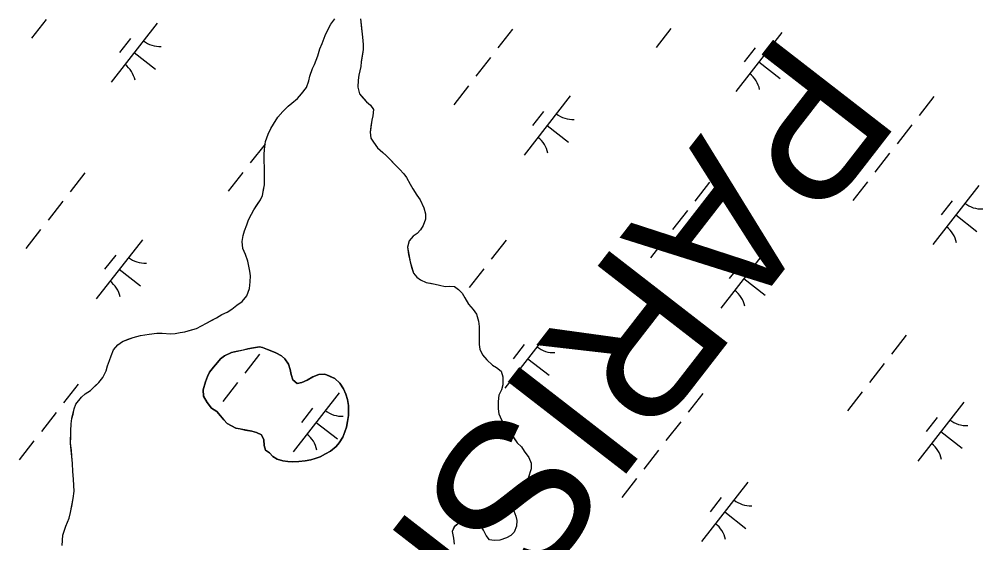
# Model space of a CAD drawing. Extents: x 3888273 to 3909528, y 158682 to 181032.
# Drawn here: x 3895427 to 3896070, y 165870 to 166219 of the extents above; entities that cross this region are included whole.
import ezdxf

# ---------------------------------------------------------------- set-up
doc = ezdxf.new("R2010")
doc.units = 0
for name, color, linetype in [('V-TOPO-GNAM-IDEN', 7, 'Continuous'), ('V-TOPO-SHOR', 7, 'Continuous'), ('V-WETL-SWMP', 7, 'Continuous')]:
    doc.layers.add(name, color=color, linetype=linetype)

msp = doc.modelspace()

# ---------------------------------------------------------------- linework, layer by layer
at = {"layer": 'V-TOPO-SHOR'}
for points in [[(3895468.75, 165966.61), (3895471.26, 165968.85), (3895474.77, 165971.07), (3895477.78, 165974.04), (3895480.29, 165976.52), (3895483.06, 165979.75), (3895485.34, 165984.22), (3895486.11, 165987.46), (3895487.38, 165991.2), (3895488.65, 165994.18), (3895490.18, 165998.17), (3895492.94, 166001.64), (3895496.2, 166003.87), (3895499.96, 166005.34), (3895503.21, 166006.57), (3895508.21, 166007.78), (3895513.96, 166008.74), (3895518.96, 166009.45), (3895522.7, 166009.43), (3895528.19, 166008.89), (3895531.18, 166009.12), (3895534.68, 166009.85), (3895537.68, 166010.33), (3895542.18, 166011.54), (3895545.43, 166012.52), (3895548.94, 166014.24), (3895552.19, 166015.97), (3895556.2, 166018.19), (3895558.96, 166019.67), (3895562.47, 166021.89), (3895565.97, 166023.36), (3895568.98, 166025.34), (3895572.49, 166028.06), (3895576, 166030.53), (3895579.02, 166034.25), (3895580.81, 166039.23), (3895581.33, 166043.72), (3895581.61, 166047.71), (3895581.13, 166050.71), (3895579.68, 166057.46), (3895578.21, 166061.96), (3895576.5, 166065.97), (3895576.03, 166070.46), (3895576.55, 166074.46), (3895577.57, 166077.69), (3895579.1, 166081.68), (3895580.12, 166084.91), (3895582.14, 166088.89), (3895583.66, 166091.63), (3895586.18, 166095.36), (3895588.2, 166098.33), (3895589.46, 166101.32), (3895590.24, 166105.31), (3895590.76, 166108.3), (3895590.79, 166112.79), (3895590.81, 166116.54), (3895590.84, 166120.03), (3895590.62, 166124.28), (3895590.65, 166128.52), (3895590.92, 166132.01), (3895591.45, 166137.25), (3895593.24, 166142.23), (3895595.01, 166145.96), (3895596.77, 166148.94), (3895599.8, 166153.42), (3895603.08, 166157.39), (3895606.59, 166160.86), (3895609.1, 166162.84), (3895612.87, 166166.06), (3895615.63, 166169.03), (3895618.91, 166173.25), (3895620.43, 166177.74), (3895621.2, 166180.97), (3895622.98, 166185.95), (3895624.25, 166188.69), (3895626.54, 166194.42), (3895627.82, 166199.15), (3895629.34, 166202.63), (3895631.37, 166208.11), (3895633.15, 166211.84), (3895635.17, 166215.57), (3895637.69, 166219.05)], [(3895654.91, 166219.18), (3895655.61, 166212.69), (3895656.32, 166206.94), (3895656.79, 166201.95), (3895656.77, 166198.7), (3895656.25, 166195.46), (3895655.46, 166190.48), (3895655.19, 166187.23), (3895653.9, 166181.5), (3895653.38, 166178.26), (3895653.1, 166173.52), (3895654.32, 166169.02), (3895656.55, 166166.51), (3895659.02, 166163.74)], [(3895659.02, 166163.74), (3895661.5, 166161.48), (3895663.48, 166158.72), (3895663.2, 166154.48), (3895662.44, 166151.49), (3895661.91, 166147.25), (3895661.38, 166143.51), (3895661.85, 166139.52), (3895663.58, 166136.76), (3895666.3, 166133), (3895669.78, 166129.98), (3895672.01, 166127.96), (3895674.49, 166125.45), (3895677.21, 166122.69), (3895680.93, 166118.92), (3895683.91, 166115.65), (3895685.64, 166113.15), (3895688.1, 166108.89), (3895689.83, 166105.63), (3895692.54, 166101.37), (3895694.77, 166098.36), (3895697.23, 166093.1), (3895698.2, 166089.1), (3895698.18, 166085.36), (3895696.65, 166081.12), (3895694.88, 166078.39), (3895692.62, 166075.91), (3895690.11, 166074.18), (3895687.35, 166070.96), (3895686.32, 166066.72), (3895687.03, 166061.97), (3895688, 166056.98), (3895689.22, 166052.72), (3895690.2, 166049.47), (3895692.42, 166046.71), (3895694.91, 166044.95), (3895698.64, 166043.17), (3895701.63, 166042.65), (3895704.62, 166042.14), (3895707.61, 166041.36), (3895711.35, 166040.59), (3895714.35, 166040.82), (3895717.59, 166040.55), (3895720.32, 166038.54), (3895722.8, 166036.02), (3895724.52, 166033.01), (3895726.99, 166028.76), (3895729.96, 166025.24), (3895732.19, 166021.98), (3895733.66, 166017.48), (3895734.13, 166013.73), (3895734.1, 166008.74), (3895734.07, 166005.49), (3895734.05, 166001.75), (3895734.53, 165998.75), (3895736.25, 165995), (3895739.22, 165991.48), (3895742.94, 165987.96), (3895745.68, 165986.45), (3895748.65, 165983.93), (3895749.87, 165980.18), (3895749.84, 165974.94), (3895749.07, 165971.45), (3895747.29, 165967.97), (3895746.77, 165963.73), (3895746.74, 165958.98), (3895747.21, 165955.49), (3895748.93, 165951.48), (3895750.66, 165948.23), (3895752.88, 165945.22), (3895754.86, 165942.71), (3895757.08, 165939.45), (3895759.31, 165936.19), (3895762.28, 165933.42), (3895764.01, 165930.67), (3895767.23, 165926.4), (3895768.7, 165922.65), (3895768.68, 165918.9), (3895766.64, 165912.68), (3895764.87, 165910.19), (3895761.35, 165905.72), (3895759.58, 165902.49), (3895757.56, 165898.76), (3895756.79, 165895.52), (3895757.25, 165890.78), (3895758.48, 165887.27), (3895759.21, 165884.27), (3895758.93, 165880.53), (3895757.41, 165876.55), (3895755.15, 165874.32), (3895752.39, 165872.84), (3895747.89, 165871.12), (3895744.14, 165870.9), (3895740.9, 165871.42), (3895738.67, 165874.43), (3895736.95, 165877.94), (3895734.97, 165880.94), (3895733, 165883.7), (3895728.77, 165885.73), (3895724.77, 165885.26), (3895721.01, 165883.04)], [(3895583.53, 165999.53), (3895579.78, 165998.81), (3895576.53, 165998.08), (3895572.03, 165997.11), (3895568.78, 165996.39), (3895564.27, 165994.17), (3895561.52, 165992.19), (3895559.5, 165989.71), (3895556.74, 165986.74), (3895554.22, 165983.26), (3895552.95, 165980.52), (3895551.43, 165976.79), (3895549.89, 165971.55), (3895550.12, 165967.31), (3895552.58, 165963.05), (3895555.55, 165959.29), (3895559.03, 165957.02), (3895561.51, 165954.26), (3895563.74, 165951.49), (3895565.96, 165948.98), (3895568.95, 165947.46), (3895571.69, 165945.95), (3895574.68, 165945.43), (3895578.17, 165944.66), (3895582.4, 165943.88), (3895585.64, 165943.11), (3895588.88, 165941.59), (3895590.35, 165938.08), (3895590.58, 165934.34), (3895591.55, 165931.34), (3895594.29, 165929.57), (3895596.52, 165927.06), (3895599.25, 165925.3), (3895602.99, 165924.27), (3895606.48, 165923.75), (3895609.47, 165923.48), (3895613.71, 165923.7), (3895617.96, 165924.17), (3895621.71, 165924.89), (3895624.71, 165925.62), (3895627.96, 165926.85), (3895631.47, 165928.82), (3895634.98, 165930.54), (3895638.74, 165933.76), (3895640.76, 165936.24), (3895643.02, 165939.97), (3895644.55, 165943.46), (3895645.57, 165946.69), (3895646.34, 165950.43), (3895646.87, 165954.42), (3895646.89, 165957.67), (3895646.91, 165961.16), (3895646.19, 165965.16), (3895645.22, 165968.66), (3895643.49, 165972.17), (3895641.02, 165975.93), (3895637.8, 165979.19), (3895634.82, 165980.46), (3895631.08, 165981.99), (3895627.09, 165981.76), (3895623.08, 165980.29), (3895619.33, 165978.07), (3895615.82, 165976.35), (3895612.57, 165975.87), (3895609.84, 165978.14), (3895608.62, 165981.89), (3895607.89, 165985.14), (3895606.92, 165988.64), (3895604.45, 165992.15), (3895602.21, 165994.16), (3895598.48, 165996.18), (3895595.75, 165997.45), (3895592.76, 165998.47), (3895589.52, 165999.74), (3895587.53, 166000.25), (3895583.53, 165999.53)], [(3895455.84, 165867.62), (3895456.12, 165871.11), (3895456.39, 165874.6), (3895458.43, 165880.58), (3895460.46, 165885.8), (3895461.48, 165889.79), (3895462.52, 165895.03), (3895463.29, 165899.01), (3895463.83, 165904), (3895463.6, 165907.5), (3895463.38, 165911.99), (3895462.92, 165916.99), (3895462.71, 165922.48), (3895462.24, 165927.23), (3895462.02, 165930.97), (3895461.55, 165935.97), (3895461.58, 165939.96), (3895461.6, 165944.2), (3895461.89, 165948.94), (3895462.41, 165952.43), (3895463.18, 165955.42), (3895463.95, 165958.91), (3895464.97, 165961.9), (3895468.75, 165966.61)], [(3895721.01, 165883.04), (3895717.49, 165880.07), (3895715.98, 165877.08), (3895716.95, 165872.58), (3895717.42, 165868.58)]]:
    msp.add_lwpolyline(points, dxfattribs=at)
at = {"layer": 'V-WETL-SWMP'}
for p, q in [((3895445.2, 166218.8), (3895435.37, 166206.18)), ((3895635.17, 166215.57), (3895637.69, 166219.05)), ((3895654.91, 166219.18), (3895656.32, 166206.94)), ((3895519.34, 166216.33), (3895488.64, 166176.87)), ((3895633.15, 166211.84), (3895635.17, 166215.57)), ((3895756.4, 166212.34), (3895746.58, 166199.71)), ((3895861.87, 166212.58), (3895852.04, 166199.95)), ((3895501.58, 166206.07), (3895494.21, 166196.6)), ((3895629.34, 166202.63), (3895631.37, 166208.11)), ((3895631.37, 166208.11), (3895633.15, 166211.84)), ((3895656.32, 166206.94), (3895656.79, 166201.95)), ((3895936.01, 166210.11), (3895905.3, 166170.64)), ((3895627.82, 166199.15), (3895629.34, 166202.63)), ((3895656.79, 166201.95), (3895656.77, 166198.7)), ((3895918.25, 166199.85), (3895910.88, 166190.38)), ((3895503.99, 166196.6), (3895518.19, 166185.55)), ((3895624.25, 166188.69), (3895626.54, 166194.42)), ((3895626.54, 166194.42), (3895627.82, 166199.15)), ((3895656.77, 166198.7), (3895655.46, 166190.48)), ((3895741.66, 166193.39), (3895731.84, 166180.77)), ((3895622.98, 166185.95), (3895624.25, 166188.69)), ((3895655.19, 166187.23), (3895653.9, 166181.5)), ((3895655.46, 166190.48), (3895655.19, 166187.23)), ((3895920.66, 166190.37), (3895934.86, 166179.32)), ((3895620.43, 166177.74), (3895621.2, 166180.97)), ((3895621.2, 166180.97), (3895622.98, 166185.95)), ((3895653.9, 166181.5), (3895653.38, 166178.26)), ((3895618.91, 166173.25), (3895620.43, 166177.74)), ((3895653.38, 166178.26), (3895653.1, 166173.52)), ((3895726.93, 166174.45), (3895717.1, 166161.82)), ((3895612.87, 166166.06), (3895615.63, 166169.03)), ((3895615.63, 166169.03), (3895618.91, 166173.25)), ((3895653.1, 166173.52), (3895654.32, 166169.02)), ((3895654.32, 166169.02), (3895659.02, 166163.74)), ((3895794.77, 166167.66), (3895764.06, 166128.19)), ((3896037.36, 166167.26), (3896027.53, 166154.63)), ((3895603.07, 166157.39), (3895606.59, 166160.86)), ((3895606.59, 166160.86), (3895609.1, 166162.84)), ((3895609.1, 166162.84), (3895612.87, 166166.06)), ((3895659.02, 166163.74), (3895661.5, 166161.48)), ((3895661.5, 166161.48), (3895663.48, 166158.72)), ((3895599.8, 166153.42), (3895603.07, 166157.39)), ((3895663.2, 166154.48), (3895662.44, 166151.49)), ((3895663.48, 166158.72), (3895663.2, 166154.48)), ((3895777.01, 166157.4), (3895769.64, 166147.93)), ((3895595.01, 166145.96), (3895596.78, 166148.94)), ((3895596.78, 166148.94), (3895599.8, 166153.42)), ((3895662.44, 166151.49), (3895661.38, 166143.51)), ((3895779.41, 166147.93), (3895793.62, 166136.87)), ((3896022.62, 166148.32), (3896012.8, 166135.69)), ((3895591.46, 166137.25), (3895593.24, 166142.23)), ((3895593.24, 166142.23), (3895595.01, 166145.96)), ((3895661.38, 166143.51), (3895661.85, 166139.52)), ((3895591.22, 166135.6), (3895581.39, 166122.97)), ((3895590.92, 166132.01), (3895591.46, 166137.25)), ((3895661.85, 166139.52), (3895663.58, 166136.76)), ((3895663.58, 166136.76), (3895666.3, 166133)), ((3895590.65, 166128.52), (3895590.92, 166132.01)), ((3895666.3, 166133), (3895672.01, 166127.96)), ((3896007.88, 166129.38), (3895998.06, 166116.75)), ((3895590.62, 166124.28), (3895590.65, 166128.52)), ((3895590.84, 166120.03), (3895590.62, 166124.28)), ((3895672.01, 166127.96), (3895680.93, 166118.92)), ((3895471.02, 166116.42), (3895461.19, 166103.79)), ((3895576.48, 166116.66), (3895566.65, 166104.03)), ((3895590.76, 166108.3), (3895590.84, 166120.03)), ((3895680.93, 166118.92), (3895683.91, 166115.65)), ((3895683.91, 166115.65), (3895685.64, 166113.15)), ((3895685.64, 166113.15), (3895688.1, 166108.89)), ((3895887.68, 166110.19), (3895877.86, 166097.56)), ((3895993.15, 166110.43), (3895983.32, 166097.81)), ((3895589.46, 166101.32), (3895590.76, 166108.3)), ((3895688.1, 166108.89), (3895689.83, 166105.63)), ((3895689.83, 166105.63), (3895692.54, 166101.37)), ((3896067.29, 166107.96), (3896036.58, 166068.5)), ((3895456.28, 166097.48), (3895446.45, 166084.85)), ((3895583.66, 166091.63), (3895588.2, 166098.33)), ((3895588.2, 166098.33), (3895589.46, 166101.32)), ((3895692.54, 166101.37), (3895694.77, 166098.36)), ((3895694.77, 166098.36), (3895697.23, 166093.1)), ((3896049.53, 166097.7), (3896042.16, 166088.23)), ((3895582.14, 166088.89), (3895583.66, 166091.63)), ((3895697.23, 166093.1), (3895698.2, 166089.1)), ((3895872.95, 166091.25), (3895863.12, 166078.62)), ((3895579.1, 166081.67), (3895580.12, 166084.91)), ((3895580.12, 166084.91), (3895582.14, 166088.89)), ((3895698.18, 166085.36), (3895696.65, 166081.12)), ((3895698.2, 166089.1), (3895698.18, 166085.36)), ((3896051.94, 166088.23), (3896066.14, 166077.18)), ((3895441.54, 166078.53), (3895431.71, 166065.91)), ((3895576.55, 166074.45), (3895577.57, 166077.69)), ((3895577.57, 166077.69), (3895579.1, 166081.67)), ((3895694.88, 166078.39), (3895692.62, 166075.91)), ((3895696.65, 166081.12), (3895694.88, 166078.39)), ((3895509.38, 166071.74), (3895478.68, 166032.28)), ((3895576.03, 166070.46), (3895576.55, 166074.45)), ((3895687.35, 166070.96), (3895686.32, 166066.72)), ((3895690.11, 166074.18), (3895687.35, 166070.96)), ((3895692.62, 166075.91), (3895690.11, 166074.18)), ((3895751.97, 166071.34), (3895742.15, 166058.71)), ((3895858.21, 166072.31), (3895848.38, 166059.68)), ((3895576.5, 166065.97), (3895576.03, 166070.46)), ((3895578.21, 166061.96), (3895576.5, 166065.97)), ((3895686.32, 166066.72), (3895687.04, 166061.97)), ((3895926.05, 166065.51), (3895895.34, 166026.05)), ((3895491.62, 166061.48), (3895484.25, 166052.01)), ((3895579.68, 166057.46), (3895578.21, 166061.96)), ((3895687.04, 166061.97), (3895688, 166056.97)), ((3895494.03, 166052.01), (3895508.23, 166040.95)), ((3895581.13, 166050.71), (3895579.68, 166057.46)), ((3895688, 166056.97), (3895690.2, 166049.47)), ((3895737.23, 166052.4), (3895727.41, 166039.77)), ((3895908.29, 166055.25), (3895900.92, 166045.78)), ((3895581.61, 166047.71), (3895581.13, 166050.71)), ((3895581.33, 166043.72), (3895581.61, 166047.71)), ((3895690.2, 166049.47), (3895692.42, 166046.71)), ((3895692.42, 166046.71), (3895694.91, 166044.95)), ((3895910.7, 166045.78), (3895924.9, 166034.73)), ((3895579.02, 166034.25), (3895580.81, 166039.23)), ((3895580.81, 166039.23), (3895581.33, 166043.72)), ((3895694.91, 166044.95), (3895698.64, 166043.17)), ((3895698.64, 166043.17), (3895704.62, 166042.14)), ((3895704.62, 166042.14), (3895707.61, 166041.37)), ((3895707.61, 166041.37), (3895711.35, 166040.59)), ((3895711.35, 166040.59), (3895714.35, 166040.82)), ((3895714.35, 166040.82), (3895717.59, 166040.55)), ((3895717.59, 166040.55), (3895720.32, 166038.53)), ((3895576, 166030.53), (3895579.02, 166034.25)), ((3895720.32, 166038.53), (3895722.8, 166036.02)), ((3895722.8, 166036.02), (3895726.99, 166028.76)), ((3895568.98, 166025.34), (3895572.49, 166028.06)), ((3895572.49, 166028.06), (3895576, 166030.53)), ((3895726.99, 166028.76), (3895729.96, 166025.24)), ((3895548.94, 166014.24), (3895558.96, 166019.66)), ((3895558.96, 166019.66), (3895562.47, 166021.89)), ((3895562.47, 166021.89), (3895565.97, 166023.36)), ((3895565.97, 166023.36), (3895568.98, 166025.34)), ((3895729.96, 166025.24), (3895732.19, 166021.98)), ((3895732.19, 166021.98), (3895733.66, 166017.48)), ((3895545.43, 166012.52), (3895548.94, 166014.24)), ((3895733.66, 166017.48), (3895734.13, 166013.73)), ((3895734.13, 166013.73), (3895734.05, 166001.75)), ((3895496.2, 166003.87), (3895503.21, 166006.57)), ((3895503.21, 166006.57), (3895508.21, 166007.78)), ((3895508.21, 166007.78), (3895513.96, 166008.74)), ((3895513.96, 166008.74), (3895518.96, 166009.45)), ((3895518.96, 166009.45), (3895522.7, 166009.43)), ((3895522.7, 166009.43), (3895528.19, 166008.89)), ((3895528.19, 166008.89), (3895531.18, 166009.12)), ((3895531.18, 166009.12), (3895534.68, 166009.85)), ((3895534.68, 166009.85), (3895537.68, 166010.32)), ((3895537.68, 166010.32), (3895545.43, 166012.52)), ((3895781.9, 166012.04), (3895751.2, 165972.58)), ((3896018.96, 166008.05), (3896009.14, 165995.42)), ((3895490.18, 165998.17), (3895492.94, 166001.64)), ((3895492.94, 166001.64), (3895496.2, 166003.87)), ((3895734.05, 166001.75), (3895734.53, 165998.75)), ((3895764.15, 166001.78), (3895756.78, 165992.31)), ((3895487.38, 165991.2), (3895488.65, 165994.18)), ((3895488.65, 165994.18), (3895490.18, 165998.17)), ((3895587.56, 165995.33), (3895577.73, 165982.7)), ((3895734.53, 165998.75), (3895736.25, 165995)), ((3895736.25, 165995), (3895739.22, 165991.48)), ((3895485.34, 165984.22), (3895486.11, 165987.46)), ((3895486.11, 165987.46), (3895487.38, 165991.2)), ((3895739.22, 165991.48), (3895742.94, 165987.96)), ((3895742.94, 165987.96), (3895745.67, 165986.45)), ((3895766.55, 165992.31), (3895780.76, 165981.26)), ((3896004.23, 165989.11), (3895994.4, 165976.48)), ((3895483.06, 165979.75), (3895485.34, 165984.22)), ((3895745.67, 165986.45), (3895748.65, 165983.93)), ((3895748.65, 165983.93), (3895749.87, 165980.18)), ((3895466.59, 165975.42), (3895456.76, 165962.79)), ((3895474.77, 165971.07), (3895480.29, 165976.52)), ((3895480.29, 165976.52), (3895483.06, 165979.75)), ((3895572.82, 165976.39), (3895562.99, 165963.76)), ((3895749.84, 165974.94), (3895749.07, 165971.45)), ((3895749.87, 165980.18), (3895749.84, 165974.94)), ((3895468.75, 165966.62), (3895471.26, 165968.85)), ((3895471.26, 165968.85), (3895474.77, 165971.07)), ((3895640.66, 165969.59), (3895609.96, 165930.13)), ((3895747.29, 165967.97), (3895746.77, 165963.73)), ((3895749.07, 165971.45), (3895747.29, 165967.97)), ((3895883.25, 165969.2), (3895873.43, 165956.57)), ((3895989.49, 165970.16), (3895979.66, 165957.54)), ((3895463.95, 165958.91), (3895464.97, 165961.9)), ((3895464.97, 165961.9), (3895468.75, 165966.62)), ((3895746.77, 165963.73), (3895746.73, 165958.98)), ((3896057.33, 165963.37), (3896026.62, 165923.91)), ((3895451.85, 165956.48), (3895442.02, 165943.85)), ((3895462.41, 165952.43), (3895463.95, 165958.91)), ((3895622.9, 165959.34), (3895615.53, 165949.86)), ((3895746.73, 165958.98), (3895747.21, 165955.49)), ((3895747.21, 165955.49), (3895748.93, 165951.48)), ((3895461.6, 165944.2), (3895461.89, 165948.94)), ((3895461.89, 165948.94), (3895462.41, 165952.43)), ((3895625.31, 165949.86), (3895639.52, 165938.81)), ((3895748.93, 165951.48), (3895750.66, 165948.23)), ((3895868.52, 165950.25), (3895858.69, 165937.63)), ((3896039.57, 165953.11), (3896032.2, 165943.64)), ((3895461.55, 165935.97), (3895461.6, 165944.2)), ((3895750.66, 165948.23), (3895754.86, 165942.71)), ((3895754.86, 165942.71), (3895759.31, 165936.19)), ((3896041.98, 165943.64), (3896056.18, 165932.58)), ((3895437.11, 165937.54), (3895427.28, 165924.91)), ((3895462.71, 165922.48), (3895461.55, 165935.97)), ((3895759.31, 165936.19), (3895762.29, 165933.42)), ((3895762.29, 165933.42), (3895764.01, 165930.66)), ((3895764.01, 165930.66), (3895767.23, 165926.4)), ((3895853.78, 165931.31), (3895843.95, 165918.68)), ((3895767.23, 165926.4), (3895768.7, 165922.65)), ((3895462.92, 165916.99), (3895462.71, 165922.48)), ((3895463.38, 165911.99), (3895462.92, 165916.99)), ((3895768.68, 165918.9), (3895766.64, 165912.68)), ((3895768.7, 165922.65), (3895768.68, 165918.9)), ((3895463.83, 165904), (3895463.38, 165911.99)), ((3895764.87, 165910.19), (3895761.35, 165905.72)), ((3895766.64, 165912.68), (3895764.87, 165910.19)), ((3895839.04, 165912.37), (3895829.21, 165899.74)), ((3895463.29, 165899.01), (3895463.83, 165904)), ((3895761.35, 165905.72), (3895757.56, 165898.76)), ((3895913.18, 165909.9), (3895882.48, 165870.44)), ((3895461.48, 165889.79), (3895463.29, 165899.01)), ((3895757.56, 165898.76), (3895756.79, 165895.52)), ((3895895.43, 165899.64), (3895888.06, 165890.17)), ((3895756.79, 165895.52), (3895757.25, 165890.78)), ((3895458.43, 165880.58), (3895460.46, 165885.81)), ((3895460.46, 165885.81), (3895461.48, 165889.79)), ((3895724.77, 165885.26), (3895721.01, 165883.04)), ((3895728.77, 165885.73), (3895724.77, 165885.26)), ((3895733, 165883.7), (3895728.77, 165885.73)), ((3895757.25, 165890.78), (3895758.48, 165887.27)), ((3895758.48, 165887.27), (3895759.21, 165884.27)), ((3895897.83, 165890.17), (3895912.04, 165879.11)), ((3895456.39, 165874.6), (3895458.43, 165880.58)), ((3895717.5, 165880.07), (3895715.98, 165877.08)), ((3895721.01, 165883.04), (3895717.5, 165880.07)), ((3895734.97, 165880.94), (3895733, 165883.7)), ((3895736.95, 165877.94), (3895734.97, 165880.94)), ((3895758.93, 165880.53), (3895757.41, 165876.55)), ((3895759.21, 165884.27), (3895758.93, 165880.53)), ((3895455.84, 165867.62), (3895456.39, 165874.6)), ((3895715.98, 165877.08), (3895716.95, 165872.58)), ((3895716.95, 165872.58), (3895717.42, 165868.58)), ((3895738.67, 165874.43), (3895736.95, 165877.94)), ((3895740.9, 165871.42), (3895738.67, 165874.43)), ((3895752.39, 165872.84), (3895747.88, 165871.12)), ((3895755.14, 165874.32), (3895752.39, 165872.84)), ((3895757.41, 165876.55), (3895755.14, 165874.32)), ((3895744.14, 165870.9), (3895740.9, 165871.42)), ((3895747.88, 165871.12), (3895744.14, 165870.9))]:
    msp.add_line(p, q, dxfattribs=at)
msp.add_lwpolyline([(3895579.78, 165998.81), (3895583.53, 165999.53), (3895587.53, 166000.25), (3895589.52, 165999.74), (3895592.76, 165998.47), (3895595.75, 165997.45), (3895598.48, 165996.18), (3895602.21, 165994.16), (3895604.45, 165992.15), (3895606.92, 165988.64), (3895607.89, 165985.14), (3895608.62, 165981.89), (3895609.84, 165978.14), (3895612.57, 165975.87), (3895615.82, 165976.35), (3895619.33, 165978.07), (3895623.08, 165980.29), (3895627.09, 165981.76), (3895631.08, 165981.99), (3895637.8, 165979.19), (3895641.02, 165975.93), (3895643.5, 165972.17), (3895645.22, 165968.66), (3895646.19, 165965.16), (3895646.91, 165961.16), (3895646.87, 165954.42), (3895646.34, 165950.43), (3895645.57, 165946.7), (3895644.55, 165943.46), (3895643.03, 165939.97), (3895640.75, 165936.24), (3895638.74, 165933.76), (3895634.98, 165930.54), (3895631.47, 165928.82), (3895627.96, 165926.85), (3895624.71, 165925.62), (3895621.71, 165924.89), (3895617.96, 165924.17), (3895613.71, 165923.7), (3895609.47, 165923.48), (3895606.48, 165923.75), (3895602.99, 165924.27), (3895599.25, 165925.3), (3895596.52, 165927.06), (3895594.29, 165929.57), (3895591.55, 165931.34), (3895590.58, 165934.34), (3895590.35, 165938.08), (3895588.88, 165941.59), (3895585.64, 165943.11), (3895582.4, 165943.88), (3895571.69, 165945.95), (3895565.96, 165948.98), (3895563.74, 165951.49), (3895561.51, 165954.26), (3895559.03, 165957.02), (3895555.55, 165959.29), (3895552.58, 165963.05), (3895550.12, 165967.31), (3895549.9, 165971.55), (3895551.43, 165976.79), (3895552.95, 165980.52), (3895554.22, 165983.26), (3895556.74, 165986.73), (3895559.5, 165989.71), (3895561.52, 165992.19), (3895564.28, 165994.17), (3895568.78, 165996.39)], close=True, dxfattribs=at)
for centre, start, end in [((3895521.14, 166218.25), 231.34298, 272.88664), ((3895937.81, 166212.03), 231.34298, 272.88664), ((3895487.21, 166174.65), 11.34298, 52.88663), ((3895903.88, 166168.43), 11.34298, 52.88663), ((3895796.56, 166169.58), 231.34298, 272.88664), ((3895762.64, 166125.98), 11.34298, 52.88663), ((3896069.09, 166109.88), 231.34298, 272.88664), ((3896035.16, 166066.28), 11.34298, 52.88663), ((3895511.18, 166073.66), 231.34298, 272.88664), ((3895927.84, 166067.44), 231.34298, 272.88664), ((3895477.25, 166030.06), 11.34298, 52.88663), ((3895893.92, 166023.84), 11.34298, 52.88663), ((3895783.7, 166013.97), 231.34298, 272.88664), ((3895749.78, 165970.37), 11.34298, 52.88663), ((3895642.46, 165971.52), 231.34298, 272.88664), ((3896059.13, 165965.29), 231.34298, 272.88664), ((3895608.53, 165927.92), 11.34298, 52.88663), ((3896025.2, 165921.69), 11.34298, 52.88663), ((3895914.98, 165911.82), 231.34298, 272.88664), ((3895881.06, 165868.22), 11.34298, 52.88663)]:
    msp.add_arc(centre, 17.62, start, end, dxfattribs=at)

# ---------------------------------------------------------------- texts
at = {"layer": 'V-TOPO-GNAM-IDEN'}
msp.add_text('PARISH,', height=100, rotation=232.21954, dxfattribs=at).set_placement((3895936.79, 166213.83))

doc.saveas('drawing.dxf')
